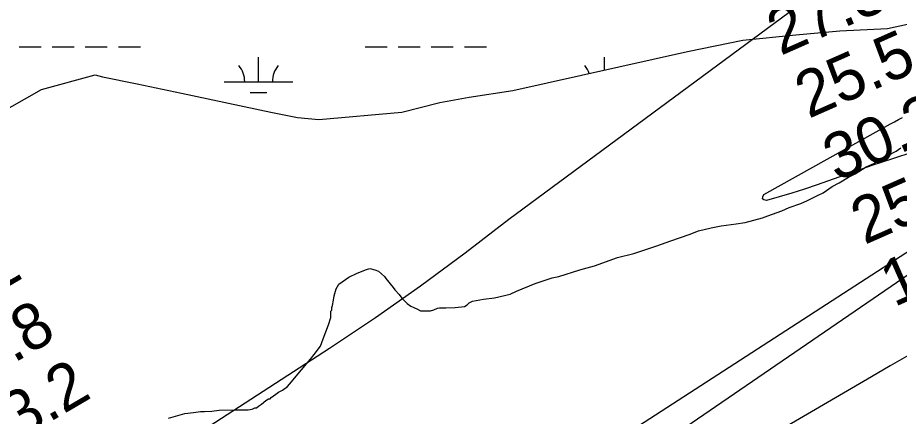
# Model space of a CAD drawing. Extents: x 3177185 to 3215018, y 812988 to 838321.
# Drawn here: x 3200149 to 3201428, y 827330 to 827908 of the extents above; entities that cross this region are included whole.
import ezdxf

# ---------------------------------------------------------------- set-up
doc = ezdxf.new("R2010")
doc.units = 0
for name, color, linetype in [('V-RIVR-RANG', 7, 'Continuous'), ('V-SITE-VEGE', 7, 'Continuous'), ('V-TOPO-DPTH', 7, 'Continuous'), ('V-TOPO-MINR', 7, 'Continuous'), ('V-WETL-SWMP', 7, 'Continuous')]:
    doc.layers.add(name, color=color, linetype=linetype)

msp = doc.modelspace()

# ---------------------------------------------------------------- linework, layer by layer
at = {"layer": 'V-SITE-VEGE'}
for points in [[(3200430.5, 827337.9), (3200441.1, 827339.4), (3200463.8, 827339.9), (3200482.8, 827339.8), (3200488.8, 827340.5), (3200492.6, 827342.7), (3200494.9, 827342.7), (3200498, 827345), (3200502.5, 827348), (3200508.6, 827353.2), (3200512.4, 827355.5), (3200514.7, 827355.5), (3200516.3, 827357.7), (3200523.1, 827362.2), (3200526.9, 827365.2), (3200533, 827368.2), (3200539.9, 827373.4), (3200546, 827380.2), (3200555.2, 827391.5), (3200573.5, 827413.3), (3200578.9, 827420.1), (3200588.1, 827432.2), (3200591.9, 827442.7), (3200599.7, 827463.1), (3200602.8, 827473.7), (3200602.9, 827482.8), (3200604.4, 827484.3), (3200604.4, 827488.1), (3200605.2, 827491.1), (3200606.8, 827498.7), (3200607.6, 827504.8), (3200610.7, 827515.3), (3200614.5, 827522.1), (3200629, 827531.9), (3200641.2, 827537.8), (3200654.9, 827543), (3200659.4, 827544.5), (3200667, 827542.9), (3200672.3, 827540.6), (3200680.6, 827533), (3200682.8, 827529.9), (3200693.3, 827517), (3200695.6, 827513.9), (3200702.3, 827507), (3200706.1, 827501.7), (3200713.6, 827494.1), (3200718.9, 827490.2), (3200723.4, 827487.9), (3200728.7, 827485.6), (3200733.2, 827483.3), (3200747.6, 827483.2), (3200752.2, 827484.7), (3200757.5, 827486.9), (3200760.5, 827487.6), (3200769.6, 827487.6), (3200783.3, 827488.2), (3200796.9, 827489.6), (3200800.7, 827491.9), (3200803.8, 827494.9), (3200808.3, 827497.1), (3200824.3, 827500), (3200840.2, 827502.2), (3200863, 827507.3), (3200872.1, 827511.8), (3200899.5, 827522.9), (3200923.8, 827531), (3200933.7, 827533.2), (3200964, 827542.8), (3200985.3, 827548.7), (3201018.7, 827560.6), (3201042.3, 827566.5), (3201075.7, 827577.6), (3201096.2, 827585), (3201122.8, 827593.9), (3201136.5, 827599.1), (3201154.7, 827603.5), (3201169.1, 827606.4), (3201191.1, 827609.2), (3201204, 827611.4), (3201229.1, 827618), (3201236.7, 827621), (3201257.2, 827628.4), (3201267.9, 827632.9), (3201284.6, 827638.8), (3201294.5, 827643.3), (3201308.9, 827650.7), (3201317.3, 827654.5), (3201330.2, 827663.5), (3201340.1, 827668.7), (3201353.8, 827676.9), (3201363.7, 827682.1), (3201379.7, 827691.9), (3201390.4, 827697.1), (3201401, 827703.1), (3201410.9, 827708.3), (3201423.1, 827715), (3201430, 827719.5)], [(3200367.5, 827327.8), (3200391, 827334.5), (3200403.9, 827335.9), (3200413.8, 827337.3), (3200419.8, 827337.3), (3200430.5, 827337.9)]]:
    msp.add_lwpolyline(points, dxfattribs=at)
at = {"layer": 'V-TOPO-DPTH'}
msp.add_lwpolyline([(3201494.1, 827572.2), (3200855.5, 827134.9)], dxfattribs=at)
at = {"layer": 'V-TOPO-MINR'}
for points in [[(3201585, 828027.8), (3201371.6, 827974.9), (3201353.7, 827969.5), (3201336.3, 827962.9), (3201319.7, 827954.7), (3200861.2, 827615.6), (3200797.6, 827566.7), (3200733.2, 827519.1), (3200667.5, 827473.3), (3200600.9, 827428.7), (3200330.1, 827253)], [(3201447.3, 827713.2), (3201417.5, 827703.7), (3201387.9, 827693.8), (3201308.2, 827666), (3201289.9, 827659.9), (3201271.6, 827654), (3201253.2, 827648.4), (3201234.7, 827643.2), (3201231.1, 827644.2), (3201229.1, 827645.9), (3201229.4, 827648.5), (3201231.2, 827651.8), (3201414.7, 827754.3), (3201420.5, 827757.5), (3201426.3, 827760.7), (3201432.2, 827763.8)], [(3201461.5, 827583), (3200487.4, 826952.6)], [(3201494.1, 827572.2), (3200855.5, 827134.9)], [(3201441.6, 827419.2), (3201414.5, 827403.5), (3201387.4, 827387.7), (3200552.9, 826901.4)]]:
    msp.add_lwpolyline(points, dxfattribs=at)
at = {"layer": 'V-WETL-SWMP'}
for p, q in [((3201410.3, 827892.5), (3201464.3, 827904.2)), ((3201200.7, 827875.9), (3201277.4, 827883.7)), ((3201277.4, 827883.7), (3201341.2, 827889.3)), ((3201341.2, 827889.3), (3201410.3, 827892.5)), ((3201120.1, 827859.1), (3201200.7, 827875.9)), ((3200150.7, 827866.1), (3200182.7, 827866.1)), ((3200198.7, 827866.1), (3200230.7, 827866.1)), ((3200246.7, 827866.1), (3200278.7, 827866.1)), ((3200294.7, 827866.1), (3200326.7, 827866.1)), ((3200652.6, 827866.1), (3200684.6, 827866.1)), ((3200700.6, 827866.1), (3200732.6, 827866.1)), ((3200748.6, 827866.1), (3200780.6, 827866.1)), ((3200796.6, 827866.1), (3200828.6, 827866.1)), ((3200866.8, 827802.7), (3201120.1, 827859.1)), ((3200498, 827815.3), (3200498, 827851.3)), ((3200999.9, 827832.4), (3200999.9, 827851.3)), ((3200183, 827804.1), (3200260.9, 827825.7)), ((3200260.9, 827825.7), (3200271.8, 827822.6)), ((3200271.8, 827822.6), (3200321.9, 827812.3)), ((3200091.4, 827752.5), (3200183, 827804.1)), ((3200321.9, 827812.3), (3200386.3, 827798.9)), ((3200448, 827815.3), (3200548, 827815.3)), ((3200386.3, 827798.9), (3200515.9, 827771.3)), ((3200486, 827799.9), (3200510, 827799.9)), ((3200761.2, 827785.3), (3200803.8, 827793.3)), ((3200803.8, 827793.3), (3200866.8, 827802.7)), ((3200705.7, 827771.3), (3200761.2, 827785.3)), ((3200515.9, 827771.3), (3200554.5, 827763.4)), ((3200585.6, 827760.9), (3200705.7, 827771.3)), ((3200554.5, 827763.4), (3200585.6, 827760.9))]:
    msp.add_line(p, q, dxfattribs=at)
for centre, start, end in [((3200442.8, 827815.8), 359.2282, 40.7718), ((3200553.3, 827815.8), 139.2282, 180.7718), ((3200944.7, 827815.8), 19.3228, 40.7718), ((3201055.2, 827815.8), 139.2282, 139.4713)]:
    msp.add_arc(centre, 35.2, start, end, dxfattribs=at)

# ---------------------------------------------------------------- texts
at = {"layer": 'V-RIVR-RANG'}
for s, rotation, p in [('27.3', 23.8283, (3201255.3, 827852.8)), ('25.5', 23.8283, (3201296, 827761.5)), ('30.3', 23.8283, (3201336.6, 827670.1)), ('25.9', 23.8283, (3201377, 827578.6)), ('16.1', 23.8283, (3201420, 827488.3)), ('30.1', 30.4383, (3200008.2, 827443.6)), ('28.8', 30.4383, (3200057, 827356.3)), ('33.2', 30.4383, (3200107.9, 827270.2))]:
    msp.add_text(s, height=67, rotation=rotation, dxfattribs=at).set_placement(p)

doc.saveas('drawing.dxf')
